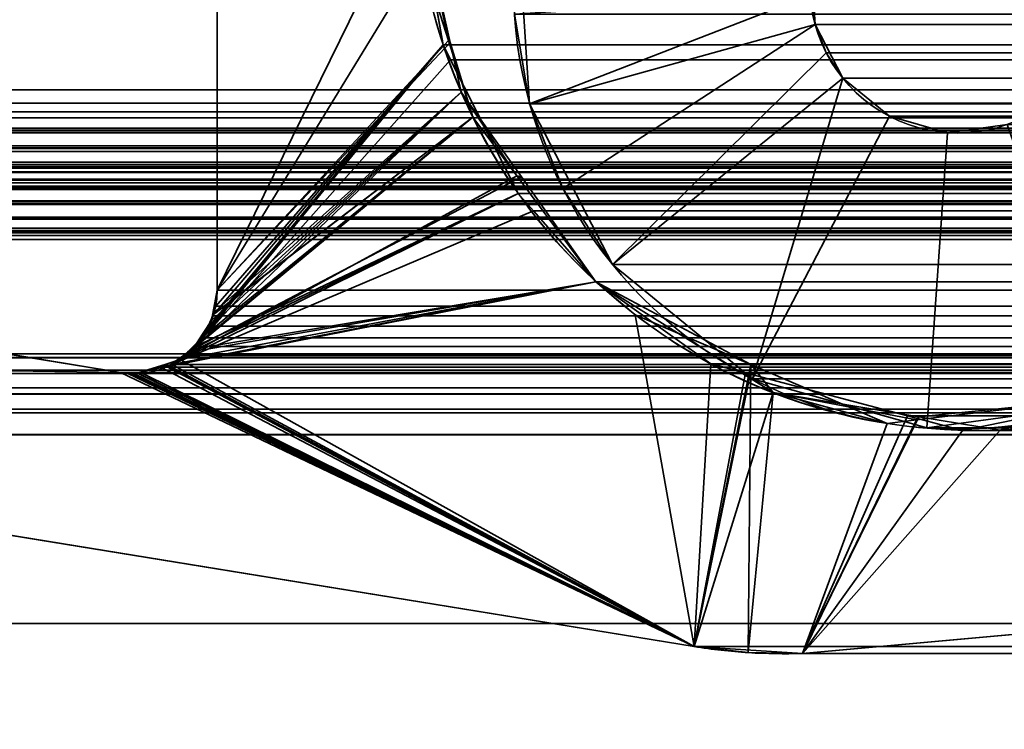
# Model space of a CAD drawing. Header units: millimetres. Extents: x -508 to 6708, y -115 to 193.
# Tile 747 of 1056: x 2595 to 2599.99, y 2.48 to 6.07. Entities that reach past the tile are written whole.
import ezdxf

# ---------------------------------------------------------------- set-up
doc = ezdxf.new("R2010")
doc.units = ezdxf.units.MM
doc.layers.add('151', color=7, linetype='Continuous', true_color=0xffffff)

# ---------------------------------------------------------------- blocks, each defined once
blk = doc.blocks.new('UG_SURFACE_003')
at = {"layer": '151', "color": 252, "linetype": 'Continuous', "lineweight": 35}
for points in [[(3607.5001, -10, 2215.25), (3607.5001, 174.4, 2215.25), (2392.4999, 174.4, 2215.25), (2392.4999, -10, 2215.25)], [(2542.5, -10, 2065.2499), (2542.5, 174.4, 2065.2499), (3457.5, 174.4, 2065.2499), (3457.5, -10, 2065.2499)]]:
    blk.add_3dface(points, dxfattribs=at)
blk = doc.blocks.new('UG_SURFACE_208')
at = {"layer": '151', "color": 252, "linetype": 'Continuous', "lineweight": 35}
for points in [[(2597.5819, 5.6487, 2009.6681), (2597.5049, 6.1028, 2009.7451), (2597.5218, 6.5631, -7.75)], [(2597.5218, 6.5631, -7.75), (2597.5819, 5.6487, -7.75), (2597.5819, 5.6487, 2009.6681)], [(2599.0074, 6.3544, -7.75), (2599.0274, 6.0496, -7.75), (2597.5819, 5.6487, -7.75), (2597.5218, 6.5631, -7.75)], [(2599.0074, 6.3544, -7.75), (2599.0016, 6.2009, 2008.2483), (2599.0274, 6.0496, 2008.2228)], [(2599.0274, 6.0496, 2008.2228), (2599.0274, 6.0496, -7.75), (2599.0074, 6.3544, -7.75)], [(2599.0016, 6.2009, 2008.2483), (2597.5049, 6.1028, 2009.7451), (2597.5819, 5.6487, 2009.6681)], [(2597.5819, 5.6487, 2009.6681), (2597.7497, 5.2198, 2009.5003), (2599.0274, 6.0496, 2008.2228), (2599.0016, 6.2009, 2008.2483)], [(2599.0274, 6.0496, -7.75), (2599.1671, 5.778, -7.75), (2598.0015, 4.834, -7.75), (2597.5819, 5.6487, -7.75)], [(2599.0832, 5.9066, 2008.1668), (2599.0274, 6.0496, 2008.2228), (2597.7497, 5.2198, 2009.5003), (2598.0015, 4.834, 2009.2485)], [(2599.0274, 6.0496, -7.75), (2599.0832, 5.9066, 2008.1668), (2599.1671, 5.778, 2008.0829)], [(2599.0274, 6.0496, -7.75), (2599.0274, 6.0496, 2008.2228), (2599.0832, 5.9066, 2008.1668)], [(2599.1671, 5.778, 2008.0829), (2599.1671, 5.778, -7.75), (2599.0274, 6.0496, -7.75)], [(2598.0015, 4.834, 2009.2485), (2598.711, 4.2542, 2008.539), (2599.1671, 5.778, 2008.0829), (2599.0832, 5.9066, 2008.1668)], [(2599.1671, 5.778, -7.75), (2599.4036, 5.5847, -7.75), (2598.711, 4.2542, -7.75), (2598.0015, 4.834, -7.75)], [(2598.711, 4.2542, 2008.539), (2599.4036, 5.5847, 2007.8464), (2599.1671, 5.778, 2008.0829)], [(2599.4036, 5.5847, 2007.8464), (2599.4036, 5.5847, -7.75), (2599.1671, 5.778, -7.75), (2599.1671, 5.778, 2008.0829)], [(2597.5819, 5.6487, -7.75), (2598.0015, 4.834, -7.75), (2598.0015, 4.834, 2009.2485)], [(2598.0015, 4.834, 2009.2485), (2597.7497, 5.2198, 2009.5003), (2597.5819, 5.6487, -7.75)], [(2597.7497, 5.2198, 2009.5003), (2597.5819, 5.6487, 2009.6681), (2597.5819, 5.6487, -7.75)], [(2599.6976, 5.5018, 2007.5524), (2599.4036, 5.5847, 2007.8464), (2598.711, 4.2542, 2008.539), (2599.5932, 4.0055, 2007.6571)], [(2599.5932, 4.0055, -7.75), (2598.711, 4.2542, -7.75), (2599.4036, 5.5847, -7.75), (2599.6976, 5.5018, -7.75)], [(2599.6976, 5.5018, 2007.5524), (2599.6976, 5.5018, -7.75), (2599.4036, 5.5847, -7.75), (2599.4036, 5.5847, 2007.8464)], [(2599.5932, 4.0055, 2007.6571), (2600.5011, 4.1291, 2006.7489), (2600.0004, 5.543, 2007.2496), (2599.6976, 5.5018, 2007.5524)], [(2600.5011, 4.1291, -7.75), (2599.5932, 4.0055, -7.75), (2599.6976, 5.5018, -7.75), (2600.0004, 5.543, -7.75)], [(2600.0004, 5.543, 2007.2496), (2600.0004, 5.543, -7.75), (2599.6976, 5.5018, -7.75), (2599.6976, 5.5018, 2007.5524)], [(2598.0015, 4.834, 2009.2485), (2598.0015, 4.834, -7.75), (2598.711, 4.2542, -7.75), (2598.711, 4.2542, 2008.539)], [(2598.711, 4.2542, 2008.539), (2598.711, 4.2542, -7.75), (2599.5932, 4.0055, -7.75), (2599.5932, 4.0055, 2007.6571)], [(2599.5932, 4.0055, 2007.6571), (2599.5932, 4.0055, -7.75), (2600.5011, 4.1291, -7.75), (2600.5011, 4.1291, 2006.7489)]]:
    blk.add_3dface(points, dxfattribs=at)
blk = doc.blocks.new('UG_SURFACE_209')
at = {"layer": '151', "color": 252, "linetype": 'Continuous', "lineweight": 35}
for points in [[(2597.5819, 5.6487, 2009.6681), (2597.5049, 6.1028, 2009.7451), (2597.5218, 6.5631, -7.75)], [(2597.5218, 6.5631, -7.75), (2597.5819, 5.6487, -7.75), (2597.5819, 5.6487, 2009.6681)], [(2599.0074, 6.3544, -7.75), (2599.0274, 6.0496, -7.75), (2597.5819, 5.6487, -7.75), (2597.5218, 6.5631, -7.75)], [(2599.0074, 6.3544, -7.75), (2599.0016, 6.2009, 2008.2483), (2599.0274, 6.0496, 2008.2228)], [(2599.0274, 6.0496, 2008.2228), (2599.0274, 6.0496, -7.75), (2599.0074, 6.3544, -7.75)], [(2599.0016, 6.2009, 2008.2483), (2597.5049, 6.1028, 2009.7451), (2597.5819, 5.6487, 2009.6681)], [(2597.5819, 5.6487, 2009.6681), (2597.7497, 5.2198, 2009.5003), (2599.0274, 6.0496, 2008.2228), (2599.0016, 6.2009, 2008.2483)], [(2599.0274, 6.0496, -7.75), (2599.1671, 5.778, -7.75), (2598.0015, 4.834, -7.75), (2597.5819, 5.6487, -7.75)], [(2599.0832, 5.9066, 2008.1668), (2599.0274, 6.0496, 2008.2228), (2597.7497, 5.2198, 2009.5003), (2598.0015, 4.834, 2009.2485)], [(2599.0274, 6.0496, -7.75), (2599.0832, 5.9066, 2008.1668), (2599.1671, 5.778, 2008.0829)], [(2599.0274, 6.0496, -7.75), (2599.0274, 6.0496, 2008.2228), (2599.0832, 5.9066, 2008.1668)], [(2599.1671, 5.778, 2008.0829), (2599.1671, 5.778, -7.75), (2599.0274, 6.0496, -7.75)], [(2598.0015, 4.834, 2009.2485), (2598.711, 4.2542, 2008.539), (2599.1671, 5.778, 2008.0829), (2599.0832, 5.9066, 2008.1668)], [(2599.1671, 5.778, -7.75), (2599.4036, 5.5847, -7.75), (2598.711, 4.2542, -7.75), (2598.0015, 4.834, -7.75)], [(2598.711, 4.2542, 2008.539), (2599.4036, 5.5847, 2007.8464), (2599.1671, 5.778, 2008.0829)], [(2599.4036, 5.5847, 2007.8464), (2599.4036, 5.5847, -7.75), (2599.1671, 5.778, -7.75), (2599.1671, 5.778, 2008.0829)], [(2597.5819, 5.6487, -7.75), (2598.0015, 4.834, -7.75), (2598.0015, 4.834, 2009.2485)], [(2598.0015, 4.834, 2009.2485), (2597.7497, 5.2198, 2009.5003), (2597.5819, 5.6487, -7.75)], [(2597.7497, 5.2198, 2009.5003), (2597.5819, 5.6487, 2009.6681), (2597.5819, 5.6487, -7.75)], [(2599.6976, 5.5018, 2007.5524), (2599.4036, 5.5847, 2007.8464), (2598.711, 4.2542, 2008.539), (2599.5932, 4.0055, 2007.6571)], [(2599.5932, 4.0055, -7.75), (2598.711, 4.2542, -7.75), (2599.4036, 5.5847, -7.75), (2599.6976, 5.5018, -7.75)], [(2599.6976, 5.5018, 2007.5524), (2599.6976, 5.5018, -7.75), (2599.4036, 5.5847, -7.75), (2599.4036, 5.5847, 2007.8464)], [(2599.5932, 4.0055, 2007.6571), (2600.5011, 4.1291, 2006.7489), (2600.0004, 5.543, 2007.2496), (2599.6976, 5.5018, 2007.5524)], [(2600.5011, 4.1291, -7.75), (2599.5932, 4.0055, -7.75), (2599.6976, 5.5018, -7.75), (2600.0004, 5.543, -7.75)], [(2600.0004, 5.543, 2007.2496), (2600.0004, 5.543, -7.75), (2599.6976, 5.5018, -7.75), (2599.6976, 5.5018, 2007.5524)], [(2598.0015, 4.834, 2009.2485), (2598.0015, 4.834, -7.75), (2598.711, 4.2542, -7.75), (2598.711, 4.2542, 2008.539)], [(2598.711, 4.2542, 2008.539), (2598.711, 4.2542, -7.75), (2599.5932, 4.0055, -7.75), (2599.5932, 4.0055, 2007.6571)], [(2599.5932, 4.0055, 2007.6571), (2599.5932, 4.0055, -7.75), (2600.5011, 4.1291, -7.75), (2600.5011, 4.1291, 2006.7489)]]:
    blk.add_3dface(points, dxfattribs=at)
blk = doc.blocks.new('UG_SURFACE_210')
at = {"layer": '151', "color": 252, "linetype": 'Continuous', "lineweight": 35}
for points in [[(2585.5, -21.92, 2021.75), (3414.5, -21.92, 2021.75), (3414.5, 13.42, 2021.75), (2585.5, 13.42, 2021.75)], [(2586.9999, -21.92, 2020.2501), (2586.9999, 13.42, 2020.2501), (3413.0001, 13.42, 2020.2501), (3413.0001, -21.92, 2020.2501)], [(2597.5819, 5.6487, 2009.6681), (2597.5049, 6.1028, 2009.7451), (2599.0016, 6.2009, 2008.2483)], [(2599.0016, 6.2009, 2008.2483), (2599.0274, 6.0496, 2008.2228), (2597.7497, 5.2198, 2009.5003), (2597.5819, 5.6487, 2009.6681)], [(3400.9984, 6.2009, 2008.2483), (3400.9726, 6.0496, 2008.2228), (2599.0274, 6.0496, 2008.2228), (2599.0016, 6.2009, 2008.2483)], [(2597.5049, 6.1028, 2009.7451), (2597.5819, 5.6487, 2009.6681), (3402.4181, 5.6487, 2009.6681), (3402.4951, 6.1028, 2009.7451)], [(2598.0015, 4.834, 2009.2485), (2597.7497, 5.2198, 2009.5003), (2599.0274, 6.0496, 2008.2228), (2599.0832, 5.9066, 2008.1668)], [(2599.0274, 6.0496, 2008.2228), (3400.9726, 6.0496, 2008.2228), (3400.9168, 5.9066, 2008.1668)], [(2599.0832, 5.9066, 2008.1668), (2599.0274, 6.0496, 2008.2228), (3400.9168, 5.9066, 2008.1668)], [(2599.0832, 5.9066, 2008.1668), (2599.1671, 5.778, 2008.0829), (2598.711, 4.2542, 2008.539), (2598.0015, 4.834, 2009.2485)], [(3400.9168, 5.9066, 2008.1668), (3400.8329, 5.778, 2008.0829), (2599.1671, 5.778, 2008.0829), (2599.0832, 5.9066, 2008.1668)], [(2599.1671, 5.778, 2008.0829), (2599.4036, 5.5847, 2007.8464), (2598.711, 4.2542, 2008.539)], [(3400.5964, 5.5847, 2007.8464), (2599.4036, 5.5847, 2007.8464), (2599.1671, 5.778, 2008.0829), (3400.8329, 5.778, 2008.0829)], [(3402.2503, 5.2198, 2009.5003), (2597.5819, 5.6487, 2009.6681), (2597.7497, 5.2198, 2009.5003)], [(3402.2503, 5.2198, 2009.5003), (3402.4181, 5.6487, 2009.6681), (2597.5819, 5.6487, 2009.6681)], [(2599.5932, 4.0055, 2007.6571), (2598.711, 4.2542, 2008.539), (2599.4036, 5.5847, 2007.8464), (2599.6976, 5.5018, 2007.5524)], [(3400.3024, 5.5018, 2007.5524), (2599.6976, 5.5018, 2007.5524), (2599.4036, 5.5847, 2007.8464), (3400.5964, 5.5847, 2007.8464)], [(2599.6976, 5.5018, 2007.5524), (2600.0004, 5.543, 2007.2496), (2600.5011, 4.1291, 2006.7489), (2599.5932, 4.0055, 2007.6571)], [(3399.9996, 5.543, 2007.2496), (2600.0004, 5.543, 2007.2496), (2599.6976, 5.5018, 2007.5524), (3400.3024, 5.5018, 2007.5524)], [(2597.7497, 5.2198, 2009.5003), (2598.0015, 4.834, 2009.2485), (3401.9985, 4.834, 2009.2485), (3402.2503, 5.2198, 2009.5003)], [(3401.9985, 4.834, 2009.2485), (2598.0015, 4.834, 2009.2485), (2598.711, 4.2542, 2008.539), (3401.289, 4.2542, 2008.539)], [(3401.289, 4.2542, 2008.539), (2598.711, 4.2542, 2008.539), (2599.5932, 4.0055, 2007.6571), (3400.4068, 4.0055, 2007.6571)], [(3400.4068, 4.0055, 2007.6571), (2599.5932, 4.0055, 2007.6571), (2600.5011, 4.1291, 2006.7489), (3399.4989, 4.1291, 2006.7489)]]:
    blk.add_3dface(points, dxfattribs=at)
blk = doc.blocks.new('UG_SURFACE_213')
at = {"layer": '151', "color": 252, "linetype": 'Continuous', "lineweight": 35}
for points in [[(2588.0001, 3.0145, -6.75), (2602.9999, 3.0145, -6.75), (2602.9999, 3.0145, -7.75), (2588.0001, 3.0145, -7.75)], [(2602.9999, 3.0145, -6.75), (2588.0001, 3.0145, -6.75), (2588.0001, -16.9528, -6.75), (3411.9999, -16.9528, -6.75)], [(2588.0001, -16.9528, -7.75), (2588.0001, 3.0145, -7.75), (2602.9999, 3.0145, -7.75)], [(2602.9999, 3.0145, -7.75), (3397.0001, 3.0145, -7.75), (2588.0001, -16.9528, -7.75)], [(3397.0001, 3.0145, -7.75), (3411.9999, 3.0145, -7.75), (3411.9999, -16.9528, -7.75), (2588.0001, -16.9528, -7.75)]]:
    blk.add_3dface(points, dxfattribs=at)
blk = doc.blocks.new('UG_SURFACE_216')
at = {"layer": '151', "color": 7, "linetype": 'Continuous', "lineweight": 35}
for points in [[(2596, 4.7035, -7.75), (2596, 10.8277, -7.75), (2597.002, 10.5427, -7.75), (2597.002, 6.7467, -7.75)], [(2597.002, 6.7467, 2010.2479), (2597.002, 10.5427, 2010.2479), (2596, 10.8277, 2011.25), (2596, 4.7035, 2011.25)], [(2596, 10.8277, -7.75), (2596, 4.7035, -7.75), (2596, 4.7035, 2011.25), (2596, 10.8277, 2011.25)], [(2596, 4.7035, -7.75), (2597.002, 6.7467, -7.75), (2597.1789, 5.9591, -7.75)], [(2596, 4.7035, 2011.25), (2597.0352, 6.3975, 2010.215), (2597.002, 6.7467, 2010.2479)], [(2597.002, 6.7467, -7.75), (2597.0352, 6.3975, 2010.215), (2597.1711, 5.9688, 2010.0791)], [(2597.1711, 5.9688, 2010.0791), (2597.1789, 5.9591, -7.75), (2597.002, 6.7467, -7.75)], [(2597.1711, 5.9688, 2010.0791), (2597.0352, 6.3975, 2010.215), (2596, 4.7035, 2011.25)], [(2595.9778, 4.5852, -7.75), (2596, 4.7035, -7.75), (2597.1789, 5.9591, -7.75), (2597.2357, 5.7063, -7.75)], [(2596, 4.7035, 2011.25), (2595.9823, 4.5845, 2011.2677), (2597.2941, 5.5802, 2009.9559), (2597.1711, 5.9688, 2010.0791)], [(2597.1789, 5.9591, -7.75), (2597.1711, 5.9688, 2010.0791), (2597.2941, 5.5802, 2009.9559)], [(2597.2941, 5.5802, 2009.9559), (2597.2357, 5.7063, -7.75), (2597.1789, 5.9591, -7.75)], [(2595.8767, 4.4054, -7.75), (2597.2357, 5.7063, -7.75), (2597.5401, 5.278, -7.75)], [(2597.2357, 5.7063, -7.75), (2595.8767, 4.4054, -7.75), (2595.9289, 4.4852, -7.75)], [(2595.9289, 4.4852, -7.75), (2595.9711, 4.5494, -7.75), (2597.2357, 5.7063, -7.75)], [(2597.2357, 5.7063, -7.75), (2595.9711, 4.5494, -7.75), (2595.9778, 4.5852, -7.75)], [(2597.2357, 5.7063, -7.75), (2597.2941, 5.5802, 2009.9559), (2597.517, 5.2824, 2009.7332)], [(2597.517, 5.2824, 2009.7332), (2597.5401, 5.278, -7.75), (2597.2357, 5.7063, -7.75)], [(2597.517, 5.2824, 2009.7332), (2597.2941, 5.5802, 2009.9559), (2595.8126, 4.3527, 2011.4374)], [(2595.8502, 4.3903, 2011.3997), (2595.8126, 4.3527, 2011.4374), (2597.2941, 5.5802, 2009.9559)], [(2597.2941, 5.5802, 2009.9559), (2595.9294, 4.4695, 2011.3206), (2595.8502, 4.3903, 2011.3997)], [(2597.2941, 5.5802, 2009.9559), (2595.9816, 4.5798, 2011.2684), (2595.9351, 4.4816, 2011.3149), (2595.9294, 4.4695, 2011.3206)], [(2595.9823, 4.5845, 2011.2677), (2595.9816, 4.5798, 2011.2684), (2597.2941, 5.5802, 2009.9559)], [(2598.4149, 2.8982, -7.75), (2589.3109, 4.381, -7.75), (2589.292, 5.3024, -7.75), (2595.5107, 4.2872, -7.75)], [(2595.5107, 4.2872, 2011.7393), (2589.292, 5.3024, 2017.9579), (2589.3109, 4.381, 2017.9391)], [(2595.5107, 4.2872, -7.75), (2589.292, 5.3024, -7.75), (2589.292, 5.3024, 2017.9579), (2595.5107, 4.2872, 2011.7393)], [(2595.8126, 4.3527, 2011.4374), (2597.9178, 4.7463, 2009.3322), (2597.517, 5.2824, 2009.7332)], [(2597.5401, 5.278, -7.75), (2597.9178, 4.7463, -7.75), (2595.8767, 4.4054, -7.75)], [(2597.5401, 5.278, -7.75), (2597.517, 5.2824, 2009.7332), (2597.9178, 4.7463, 2009.3322)], [(2597.9178, 4.7463, 2009.3322), (2597.9178, 4.7463, -7.75), (2597.5401, 5.278, -7.75)], [(2598.4149, 2.8982, -7.75), (2595.7494, 4.3179, -7.75), (2597.9178, 4.7463, -7.75), (2598.6953, 4.2603, -7.75)], [(2597.9178, 4.7463, -7.75), (2595.7494, 4.3179, -7.75), (2595.8509, 4.3876, -7.75)], [(2595.8126, 4.3527, 2011.4374), (2598.4149, 2.8982, 2008.8351), (2598.1162, 4.5793, 2009.1338), (2597.9178, 4.7463, 2009.3322)], [(2595.8509, 4.3876, -7.75), (2595.8767, 4.4054, -7.75), (2597.9178, 4.7463, -7.75)], [(2597.9178, 4.7463, -7.75), (2598.1162, 4.5793, 2009.1338), (2598.7015, 4.3266, 2008.5485)], [(2597.9178, 4.7463, -7.75), (2597.9178, 4.7463, 2009.3322), (2598.1162, 4.5793, 2009.1338)], [(2598.7015, 4.3266, 2008.5485), (2598.6953, 4.2603, -7.75), (2597.9178, 4.7463, -7.75)], [(2595.9778, 4.5852, -7.75), (2595.9823, 4.5845, 2011.2677), (2596, 4.7035, 2011.25)], [(2596, 4.7035, 2011.25), (2596, 4.7035, -7.75), (2595.9778, 4.5852, -7.75)], [(2595.9711, 4.5494, -7.75), (2595.9289, 4.4852, -7.75), (2595.9351, 4.4816, 2011.3149)], [(2595.9711, 4.5494, -7.75), (2595.9351, 4.4816, 2011.3149), (2595.9816, 4.5798, 2011.2684)], [(2595.9816, 4.5798, 2011.2684), (2595.9778, 4.5852, -7.75), (2595.9711, 4.5494, -7.75)], [(2595.9816, 4.5798, 2011.2684), (2595.9823, 4.5845, 2011.2677), (2595.9778, 4.5852, -7.75)], [(2598.7015, 4.3266, 2008.5485), (2598.1162, 4.5793, 2009.1338), (2598.4149, 2.8982, 2008.8351)], [(2595.8767, 4.4054, -7.75), (2595.8502, 4.3903, 2011.3997), (2595.9294, 4.4695, 2011.3206)], [(2595.9294, 4.4695, 2011.3206), (2595.9289, 4.4852, -7.75), (2595.8767, 4.4054, -7.75)], [(2595.9294, 4.4695, 2011.3206), (2595.9351, 4.4816, 2011.3149), (2595.9289, 4.4852, -7.75)], [(2595.8126, 4.3527, 2011.4374), (2595.8509, 4.3876, -7.75), (2595.7494, 4.3179, -7.75)], [(2595.8126, 4.3527, 2011.4374), (2595.8502, 4.3903, 2011.3997), (2595.8509, 4.3876, -7.75)], [(2595.8767, 4.4054, -7.75), (2595.8509, 4.3876, -7.75), (2595.8502, 4.3903, 2011.3997)], [(2589.3109, 4.381, 2017.9391), (2598.4149, 2.8982, 2008.8351), (2595.5448, 4.2832, 2011.7052), (2595.5107, 4.2872, 2011.7393)], [(2589.3109, 4.381, -7.75), (2598.4149, 2.8982, -7.75), (2598.4149, 2.8982, 2008.8351), (2589.3109, 4.381, 2017.9391)], [(2598.4149, 2.8982, 2008.8351), (2595.8126, 4.3527, 2011.4374), (2595.741, 4.329, 2011.5092)], [(2595.7494, 4.3179, -7.75), (2595.741, 4.329, 2011.5092), (2595.8126, 4.3527, 2011.4374)], [(2598.4149, 2.8982, -7.75), (2595.5787, 4.2819, -7.75), (2595.6097, 4.2884, -7.75)], [(2595.6004, 4.2825, 2011.6496), (2595.6097, 4.2884, -7.75), (2595.5787, 4.2819, -7.75)], [(2595.741, 4.329, 2011.5092), (2595.6104, 4.2858, 2011.6396), (2595.6004, 4.2825, 2011.6496), (2598.4149, 2.8982, 2008.8351)], [(2595.6004, 4.2825, 2011.6496), (2595.6104, 4.2858, 2011.6396), (2595.6097, 4.2884, -7.75)], [(2595.6097, 4.2884, -7.75), (2595.6104, 4.2858, 2011.6396), (2595.741, 4.329, 2011.5092)], [(2595.741, 4.329, 2011.5092), (2595.7429, 4.3165, -7.75), (2595.6097, 4.2884, -7.75)], [(2595.6097, 4.2884, -7.75), (2595.7429, 4.3165, -7.75), (2598.4149, 2.8982, -7.75)], [(2595.7494, 4.3179, -7.75), (2595.7429, 4.3165, -7.75), (2595.741, 4.329, 2011.5092)], [(2595.7429, 4.3165, -7.75), (2595.7494, 4.3179, -7.75), (2598.4149, 2.8982, -7.75)], [(2598.7015, 4.3266, 2008.5485), (2598.4149, 2.8982, 2008.8351), (2598.6881, 2.8675, 2008.5618)], [(2598.6881, 2.8675, 2008.5618), (2598.9633, 2.8635, 2008.287), (2599.3915, 4.0287, 2007.8585), (2598.7015, 4.3266, 2008.5485)], [(2598.815, 4.1854, -7.75), (2598.6953, 4.2603, -7.75), (2598.7015, 4.3266, 2008.5485)], [(2598.815, 4.1854, -7.75), (2598.7015, 4.3266, 2008.5485), (2599.3915, 4.0287, 2007.8585)], [(2595.5107, 4.2872, -7.75), (2595.5448, 4.2832, -7.75), (2598.4149, 2.8982, -7.75)], [(2595.5448, 4.2832, -7.75), (2595.5107, 4.2872, -7.75), (2595.5107, 4.2872, 2011.7393), (2595.5448, 4.2832, 2011.7052)], [(2595.5448, 4.2832, -7.75), (2595.5787, 4.2819, -7.75), (2598.4149, 2.8982, -7.75)], [(2595.5787, 4.2819, 2011.6713), (2595.5448, 4.2832, 2011.7052), (2598.4149, 2.8982, 2008.8351)], [(2595.5448, 4.2832, 2011.7052), (2595.5787, 4.2819, 2011.6713), (2595.5787, 4.2819, -7.75), (2595.5448, 4.2832, -7.75)], [(2598.4149, 2.8982, 2008.8351), (2595.6004, 4.2825, 2011.6496), (2595.5787, 4.2819, 2011.6713)], [(2595.5787, 4.2819, -7.75), (2595.5787, 4.2819, 2011.6713), (2595.6004, 4.2825, 2011.6496)], [(2598.6953, 4.2603, -7.75), (2598.815, 4.1854, -7.75), (2598.4149, 2.8982, -7.75)], [(2598.6881, 2.8675, -7.75), (2598.4149, 2.8982, -7.75), (2598.815, 4.1854, -7.75)], [(2598.815, 4.1854, -7.75), (2599.5522, 4.0629, -7.75), (2598.9633, 2.8635, -7.75), (2598.6881, 2.8675, -7.75)], [(2598.815, 4.1854, -7.75), (2599.3915, 4.0287, 2007.8585), (2599.5407, 4.0464, 2007.7093)], [(2599.5407, 4.0464, 2007.7093), (2599.5522, 4.0629, -7.75), (2598.815, 4.1854, -7.75)], [(2598.9633, 2.8635, 2008.287), (2601.6657, 3.1071, 2005.5842), (2600.3749, 4.1452, 2006.875), (2599.5407, 4.0464, 2007.7093)], [(2599.5522, 4.0629, -7.75), (2599.5407, 4.0464, 2007.7093), (2600.3749, 4.1452, 2006.875)], [(2600.3749, 4.1452, 2006.875), (2599.9634, 3.9946, -7.75), (2599.5522, 4.0629, -7.75)], [(2600.3749, 4.1452, 2006.875), (2600.3706, 4.0877, -7.75), (2599.9634, 3.9946, -7.75)], [(2601.6657, 3.1071, -7.75), (2598.9633, 2.8635, -7.75), (2599.9634, 3.9946, -7.75), (2600.3706, 4.0877, -7.75)], [(2599.5522, 4.0629, -7.75), (2599.9634, 3.9946, -7.75), (2598.9633, 2.8635, -7.75)], [(2599.5407, 4.0464, 2007.7093), (2599.3915, 4.0287, 2007.8585), (2598.9633, 2.8635, 2008.287)], [(2598.9633, 2.8635, -7.75), (2601.6657, 3.1071, -7.75), (2601.6657, 3.1071, 2005.5842), (2598.9633, 2.8635, 2008.287)], [(2598.6881, 2.8675, 2008.5618), (2598.4149, 2.8982, 2008.8351), (2598.4149, 2.8982, -7.75), (2598.6881, 2.8675, -7.75)], [(2598.6881, 2.8675, -7.75), (2598.9633, 2.8635, -7.75), (2598.9633, 2.8635, 2008.287), (2598.6881, 2.8675, 2008.5618)]]:
    blk.add_3dface(points, dxfattribs=at)
blk = doc.blocks.new('UG_SURFACE_217')
at = {"layer": '151', "color": 7, "linetype": 'Continuous', "lineweight": 35}
for points in [[(2588.9385, 5.7187, 2018.3115), (2588.9385, 10.8663, 2018.3115), (3411.0615, 10.8663, 2018.3115), (3411.0615, 5.7187, 2018.3115)], [(2596, 10.8277, 2011.25), (2596, 4.7035, 2011.25), (3404, 4.7035, 2011.25), (3404, 10.8277, 2011.25)], [(2597.002, 10.5427, 2010.2479), (2597.002, 6.7467, 2010.2479), (2596, 4.7035, 2011.25), (2596, 10.8277, 2011.25)], [(2597.002, 6.7467, 2010.2479), (2597.1444, 5.9462, 2010.1056), (2595.9923, 4.6228, 2011.2576), (2596, 4.7035, 2011.25)], [(2597.002, 6.7467, 2010.2479), (3402.998, 6.7467, 2010.2479), (3402.8556, 5.9462, 2010.1056)], [(2597.1444, 5.9462, 2010.1056), (2597.002, 6.7467, 2010.2479), (3402.8556, 5.9462, 2010.1056)], [(3413.4352, 5.5775, 2020.6852), (3412.0889, 6.3541, 2019.3388), (2587.9111, 6.3541, 2019.3388), (2586.5648, 5.5775, 2020.6852)], [(2595.8896, 4.4187, 2011.3604), (2597.1444, 5.9462, 2010.1056), (2597.182, 5.8716, 2010.0679)], [(2597.1444, 5.9462, 2010.1056), (2595.8896, 4.4187, 2011.3604), (2595.9191, 4.4626, 2011.3308)], [(2595.9191, 4.4626, 2011.3308), (2595.9587, 4.521, 2011.2913), (2597.1444, 5.9462, 2010.1056)], [(2597.1444, 5.9462, 2010.1056), (2595.9587, 4.521, 2011.2913), (2595.9759, 4.5732, 2011.2741)], [(2595.9759, 4.5732, 2011.2741), (2595.9923, 4.6228, 2011.2576), (2597.1444, 5.9462, 2010.1056)], [(3402.8556, 5.9462, 2010.1056), (3402.818, 5.8716, 2010.0679), (2597.182, 5.8716, 2010.0679), (2597.1444, 5.9462, 2010.1056)], [(2597.182, 5.8716, 2010.0679), (2597.5244, 5.1935, 2009.7256), (2595.8896, 4.4187, 2011.3604)], [(2597.5244, 5.1935, 2009.7256), (2597.182, 5.8716, 2010.0679), (3402.818, 5.8716, 2010.0679)], [(2597.5244, 5.1935, 2009.7256), (3402.818, 5.8716, 2010.0679), (3402.4756, 5.1935, 2009.7256)], [(2588.9385, 5.7187, 2018.3115), (3411.0565, 5.6534, 2018.3065), (3411.0558, 5.6507, 2018.3058)], [(2588.9385, 5.7187, 2018.3115), (3411.0615, 5.7187, 2018.3115), (3411.0565, 5.6534, 2018.3065)], [(3411.0558, 5.6507, 2018.3058), (2588.9473, 5.6515, 2018.3027), (2588.9385, 5.7187, 2018.3115)], [(2588.9473, 5.6515, 2018.3027), (3411.0558, 5.6507, 2018.3058), (3411.0272, 5.5518, 2018.2772)], [(2588.953, 5.6087, 2018.297), (2588.9473, 5.6515, 2018.3027), (3411.0272, 5.5518, 2018.2772)], [(2588.953, 5.6087, 2018.297), (3411.0272, 5.5518, 2018.2772), (3411.0122, 5.5274, 2018.2621)], [(3411.0122, 5.5274, 2018.2621), (2588.9871, 5.5255, 2018.2629), (2588.953, 5.6087, 2018.297)], [(2586.5648, 5.5775, 2020.6852), (2586.4947, 5.5145, 2020.7555), (3413.5046, 5.5121, 2020.7546)], [(3413.5046, 5.5121, 2020.7546), (3413.4352, 5.5775, 2020.6852), (2586.5648, 5.5775, 2020.6852)], [(2586.4799, 5.5013, 2020.7701), (2586.4425, 5.4347, 2020.8077), (3413.5573, 5.4343, 2020.8073)], [(2586.4947, 5.5145, 2020.7555), (2586.4799, 5.5013, 2020.7701), (3413.5294, 5.4886, 2020.7794)], [(2586.4799, 5.5013, 2020.7701), (3413.5573, 5.4343, 2020.8073), (3413.5294, 5.4886, 2020.7794)], [(3413.5294, 5.4886, 2020.7794), (3413.5046, 5.5121, 2020.7546), (2586.4947, 5.5145, 2020.7555)], [(2588.9871, 5.5255, 2018.2629), (3411.0122, 5.5274, 2018.2621), (3410.9638, 5.449, 2018.214)], [(2588.9926, 5.5122, 2018.2574), (2588.9871, 5.5255, 2018.2629), (3410.9638, 5.449, 2018.214)], [(2588.9926, 5.5122, 2018.2574), (3410.9638, 5.449, 2018.214), (3410.9356, 5.425, 2018.1856)], [(3410.9356, 5.425, 2018.1856), (2589.0641, 5.4224, 2018.1859), (2588.9926, 5.5122, 2018.2574)], [(2586.4425, 5.4347, 2020.8077), (2586.4365, 5.4244, 2020.8135), (3413.5628, 5.4235, 2020.8127)], [(3413.5628, 5.4235, 2020.8127), (3413.5573, 5.4343, 2020.8073), (2586.4425, 5.4347, 2020.8077)], [(2586.4353, 5.4222, 2020.8147), (2586.4158, 5.3416, 2020.8342), (3413.584, 5.331, 2020.834)], [(2586.4365, 5.4244, 2020.8135), (2586.4353, 5.4222, 2020.8147), (3413.568, 5.4131, 2020.818)], [(2586.4353, 5.4222, 2020.8147), (3413.584, 5.331, 2020.834), (3413.568, 5.4131, 2020.818)], [(3413.568, 5.4131, 2020.818), (3413.5628, 5.4235, 2020.8127), (2586.4365, 5.4244, 2020.8135)], [(2589.0641, 5.4224, 2018.1859), (3410.9356, 5.425, 2018.1856), (3410.8527, 5.3547, 2018.1026)], [(2589.076, 5.4072, 2018.1739), (2589.0641, 5.4224, 2018.1859), (3410.8527, 5.3547, 2018.1026)], [(2589.076, 5.4072, 2018.1739), (3410.8527, 5.3547, 2018.1026), (3410.8343, 5.3481, 2018.0843)], [(3410.8343, 5.3481, 2018.0843), (2589.1669, 5.3525, 2018.0831), (2589.076, 5.4072, 2018.1739)], [(2586.4158, 5.3416, 2020.8342), (2586.4153, 5.3315, 2020.8347), (3413.584, 5.331, 2020.834)], [(2589.2186, 5.3214, 2018.0314), (2589.1669, 5.3525, 2018.0831), (3410.8343, 5.3481, 2018.0843)], [(2589.292, 5.3024, 2017.9579), (2589.2186, 5.3214, 2018.0314), (3410.8343, 5.3481, 2018.0843)], [(3410.8343, 5.3481, 2018.0843), (3410.708, 5.3024, 2017.9579), (2589.292, 5.3024, 2017.9579)], [(3413.5792, 5.243, 2020.8292), (2586.4153, 5.3315, 2020.8347), (2586.4141, 5.3011, 2020.8359)], [(2586.4141, 5.3011, 2020.8359), (2586.4234, 5.2316, 2020.8266), (3413.5766, 5.2316, 2020.8266)], [(3413.5766, 5.2316, 2020.8266), (3413.5792, 5.243, 2020.8292), (2586.4141, 5.3011, 2020.8359)], [(2586.4153, 5.3315, 2020.8347), (3413.5792, 5.243, 2020.8292), (3413.5857, 5.3226, 2020.8356)], [(3413.5857, 5.3226, 2020.8356), (3413.584, 5.331, 2020.834), (2586.4153, 5.3315, 2020.8347)], [(2595.5107, 4.2872, 2011.7393), (2589.292, 5.3024, 2017.9579), (3410.708, 5.3024, 2017.9579), (3404.4893, 4.2872, 2011.7393)], [(2598.4149, 2.8982, 2008.8351), (2589.3109, 4.381, 2017.9391), (2589.292, 5.3024, 2017.9579), (2595.5107, 4.2872, 2011.7393)], [(3412.5292, 5.2483, 2019.7792), (3413.1932, 5.0016, 2020.4432), (2586.8068, 5.0016, 2020.4432), (2587.4708, 5.2483, 2019.7792)], [(2587.4708, 5.2483, 2019.7792), (2587.5657, 5.2609, 2019.6843), (3412.4341, 5.2601, 2019.6843)], [(3412.4341, 5.2601, 2019.6843), (3412.5292, 5.2483, 2019.7792), (2587.4708, 5.2483, 2019.7792)], [(3412.3931, 5.2652, 2019.6431), (2587.5657, 5.2609, 2019.6843), (2587.6024, 5.2657, 2019.6478)], [(3412.3931, 5.2652, 2019.6431), (3412.4341, 5.2601, 2019.6843), (2587.5657, 5.2609, 2019.6843)], [(2587.6024, 5.2657, 2019.6478), (3412.3433, 5.247, 2019.5932), (3412.3931, 5.2652, 2019.6431)], [(2587.6024, 5.2657, 2019.6478), (2587.657, 5.2478, 2019.593), (3412.3433, 5.247, 2019.5932)], [(3412.2601, 5.2166, 2019.51), (2587.657, 5.2478, 2019.593), (2587.7264, 5.2251, 2019.5236)], [(3412.2601, 5.2166, 2019.51), (3412.3433, 5.247, 2019.5932), (2587.657, 5.2478, 2019.593)], [(2586.4275, 5.2218, 2020.8225), (3413.5725, 5.2218, 2020.8225), (3413.5766, 5.2316, 2020.8266), (2586.4234, 5.2316, 2020.8266)], [(3413.5408, 5.1453, 2020.7908), (2586.4275, 5.2218, 2020.8225), (2586.4596, 5.1447, 2020.7903)], [(3413.5408, 5.1453, 2020.7908), (3413.5725, 5.2218, 2020.8225), (2586.4275, 5.2218, 2020.8225)], [(2587.7264, 5.2251, 2019.5236), (3412.2593, 5.216, 2019.5093), (3412.2601, 5.2166, 2019.51)], [(2587.7264, 5.2251, 2019.5236), (2587.7397, 5.2136, 2019.5103), (3412.2593, 5.216, 2019.5093)], [(3412.2593, 5.216, 2019.5093), (2587.7397, 5.2136, 2019.5103), (2587.8065, 5.1556, 2019.4435)], [(2587.8065, 5.1556, 2019.4435), (3412.194, 5.1545, 2019.444), (3412.2593, 5.216, 2019.5093)], [(2595.7699, 4.3276, 2011.4801), (2597.5244, 5.1935, 2009.7256), (2597.6017, 5.1059, 2009.6486)], [(2597.5244, 5.1935, 2009.7256), (2595.7699, 4.3276, 2011.4801), (2595.8295, 4.3729, 2011.4207)], [(2595.8295, 4.3729, 2011.4207), (2595.8896, 4.4187, 2011.3604), (2597.5244, 5.1935, 2009.7256)], [(3402.4756, 5.1935, 2009.7256), (3402.3983, 5.1059, 2009.6486), (2597.6017, 5.1059, 2009.6486), (2597.5244, 5.1935, 2009.7256)], [(3413.5408, 5.1453, 2020.7908), (2586.4596, 5.1447, 2020.7903), (2586.4656, 5.1377, 2020.7844)], [(2586.4656, 5.1377, 2020.7844), (3413.5344, 5.1377, 2020.7844), (3413.5408, 5.1453, 2020.7908)], [(3413.5344, 5.1377, 2020.7844), (2586.4656, 5.1377, 2020.7844), (2586.5266, 5.0664, 2020.7233)], [(3413.4803, 5.0724, 2020.7303), (3413.5344, 5.1377, 2020.7844), (2586.5266, 5.0664, 2020.7233)], [(3412.1888, 5.1497, 2019.4387), (2587.8065, 5.1556, 2019.4435), (2587.8069, 5.1552, 2019.443)], [(3412.1888, 5.1497, 2019.4387), (3412.194, 5.1545, 2019.444), (2587.8065, 5.1556, 2019.4435)], [(2587.8069, 5.1552, 2019.443), (3412.1466, 5.0731, 2019.3965), (3412.1888, 5.1497, 2019.4387)], [(2587.8069, 5.1552, 2019.443), (2587.8534, 5.0731, 2019.3965), (3412.1466, 5.0731, 2019.3965)], [(2597.6017, 5.1059, 2009.6486), (2597.9178, 4.7463, 2009.3322), (2595.7699, 4.3276, 2011.4801)], [(2597.6017, 5.1059, 2009.6486), (3402.3983, 5.1059, 2009.6486), (3402.0822, 4.7463, 2009.3322), (2597.9178, 4.7463, 2009.3322)], [(3413.4681, 5.0661, 2020.7183), (3413.4803, 5.0724, 2020.7303), (2586.5266, 5.0664, 2020.7233)], [(2586.5266, 5.0664, 2020.7233), (2586.5314, 5.0638, 2020.7186), (3413.4681, 5.0661, 2020.7183)], [(3413.3835, 5.0221, 2020.6335), (3413.4681, 5.0661, 2020.7183), (2586.5314, 5.0638, 2020.7186)], [(2586.5314, 5.0638, 2020.7186), (2586.6158, 5.0181, 2020.6342), (3413.3835, 5.0221, 2020.6335)], [(3412.1327, 5.0214, 2019.3827), (2587.8534, 5.0731, 2019.3965), (2587.8716, 4.981, 2019.3784)], [(3412.1327, 5.0214, 2019.3827), (3412.1466, 5.0731, 2019.3965), (2587.8534, 5.0731, 2019.3965)], [(3413.3835, 5.0221, 2020.6335), (2586.6158, 5.0181, 2020.6342), (2586.6394, 5.0054, 2020.6108)], [(3413.3413, 5.0002, 2020.5913), (3413.3835, 5.0221, 2020.6335), (2586.6394, 5.0054, 2020.6108)], [(2586.6394, 5.0054, 2020.6108), (2586.7071, 4.999, 2020.5431), (3413.2934, 5.0006, 2020.5433)], [(3413.2934, 5.0006, 2020.5433), (3413.3413, 5.0002, 2020.5913), (2586.6394, 5.0054, 2020.6108)], [(2586.7071, 4.999, 2020.5431), (2586.7629, 4.9938, 2020.4871), (3413.1932, 5.0016, 2020.4432)], [(3413.1932, 5.0016, 2020.4432), (3413.2934, 5.0006, 2020.5433), (2586.7071, 4.999, 2020.5431)], [(2586.7629, 4.9938, 2020.4871), (2586.8068, 5.0016, 2020.4432), (3413.1932, 5.0016, 2020.4432)], [(2587.8716, 4.981, 2019.3784), (3412.1284, 4.9608, 2019.3784), (3412.1327, 5.0214, 2019.3827)], [(3412.1749, 1.6459, 2019.4249), (3412.1284, 4.9608, 2019.3784), (2587.8716, 4.9608, 2019.3784), (2587.8251, 1.6459, 2019.4249)], [(2587.8716, 4.981, 2019.3784), (2587.8716, 4.9608, 2019.3784), (3412.1284, 4.9608, 2019.3784)], [(2597.9178, 4.7463, 2009.3322), (2598.5, 4.3308, 2008.75), (2598.4149, 2.8982, 2008.8351), (2595.7699, 4.3276, 2011.4801)], [(2597.9178, 4.7463, 2009.3322), (3402.0822, 4.7463, 2009.3322), (3401.5, 4.3308, 2008.75)], [(2598.5, 4.3308, 2008.75), (2597.9178, 4.7463, 2009.3322), (3401.5, 4.3308, 2008.75)], [(3404.0146, 4.5934, 2011.2646), (2596, 4.7035, 2011.25), (2595.9923, 4.6228, 2011.2576)], [(3404.0146, 4.5934, 2011.2646), (3404, 4.7035, 2011.25), (2596, 4.7035, 2011.25)], [(2595.9923, 4.6228, 2011.2576), (2595.9759, 4.5732, 2011.2741), (3404.0229, 4.5727, 2011.2729)], [(2595.9923, 4.6228, 2011.2576), (3404.0229, 4.5727, 2011.2729), (3404.0146, 4.5934, 2011.2646)], [(3404.0539, 4.4968, 2011.3039), (2595.9759, 4.5732, 2011.2741), (2595.9587, 4.521, 2011.2913)], [(3404.0539, 4.4968, 2011.3039), (3404.0229, 4.5727, 2011.2729), (2595.9759, 4.5732, 2011.2741)], [(2595.9587, 4.521, 2011.2913), (2595.9191, 4.4626, 2011.3308), (3404.0806, 4.4632, 2011.3306)], [(2595.9587, 4.521, 2011.2913), (3404.0806, 4.4632, 2011.3306), (3404.0539, 4.4968, 2011.3039)], [(3404.1371, 4.392, 2011.3871), (2595.9191, 4.4626, 2011.3308), (2595.8896, 4.4187, 2011.3604)], [(3404.1371, 4.392, 2011.3871), (3404.0806, 4.4632, 2011.3306), (2595.9191, 4.4626, 2011.3308)], [(2595.8896, 4.4187, 2011.3604), (2595.8295, 4.3729, 2011.4207), (3404.17, 4.3723, 2011.42)], [(2595.8896, 4.4187, 2011.3604), (3404.17, 4.3723, 2011.42), (3404.1371, 4.392, 2011.3871)], [(2589.1747, 4.3614, 2018.0755), (3410.8253, 4.3614, 2018.0755), (3410.943, 4.2978, 2018.193), (2589.057, 4.2978, 2018.193)], [(3410.8217, 4.3634, 2018.0717), (2589.1747, 4.3614, 2018.0755), (2589.1783, 4.3634, 2018.0717)], [(3410.8217, 4.3634, 2018.0717), (3410.8253, 4.3614, 2018.0755), (2589.1747, 4.3614, 2018.0755)], [(2589.1783, 4.3634, 2018.0717), (2589.3109, 4.381, 2017.9391), (3410.6891, 4.381, 2017.9391), (3410.8217, 4.3634, 2018.0717)], [(2589.3109, 4.381, 2017.9391), (2598.4149, 2.8982, 2008.8351), (3401.5851, 2.8982, 2008.8351), (3410.6891, 4.381, 2017.9391)], [(3404.2792, 4.3064, 2011.5294), (2595.8295, 4.3729, 2011.4207), (2595.7699, 4.3276, 2011.4801)], [(3404.2792, 4.3064, 2011.5294), (3404.17, 4.3723, 2011.42), (2595.8295, 4.3729, 2011.4207)], [(2589.0281, 4.2823, 2018.2219), (2589.057, 4.2978, 2018.193), (3410.943, 4.2978, 2018.193), (3410.9719, 4.2823, 2018.2219)], [(3404.2852, 4.3054, 2011.5354), (2595.7141, 4.3143, 2011.5359), (2595.5932, 4.2854, 2011.6568)], [(2595.5932, 4.2854, 2011.6568), (2595.7141, 4.3143, 2011.5359), (2598.4149, 2.8982, 2008.8351)], [(2595.5932, 4.2854, 2011.6568), (3404.4068, 4.2844, 2011.6568), (3404.2852, 4.3054, 2011.5354)], [(2595.7699, 4.3276, 2011.4801), (2595.7141, 4.3143, 2011.5359), (3404.2852, 4.3054, 2011.5354)], [(2595.7141, 4.3143, 2011.5359), (2595.7699, 4.3276, 2011.4801), (2598.4149, 2.8982, 2008.8351)], [(2595.7699, 4.3276, 2011.4801), (3404.2852, 4.3054, 2011.5354), (3404.2792, 4.3064, 2011.5294)], [(2598.4149, 2.8982, 2008.8351), (2598.5, 4.3308, 2008.75), (2598.6741, 4.2846, 2008.5759)], [(3401.5, 4.3308, 2008.75), (3401.3259, 4.2846, 2008.5759), (2598.6741, 4.2846, 2008.5759), (2598.5, 4.3308, 2008.75)], [(3410.9719, 4.2823, 2018.2219), (2588.9649, 4.2087, 2018.285), (2589.0281, 4.2823, 2018.2219)], [(3410.9719, 4.2823, 2018.2219), (3411.0351, 4.2087, 2018.285), (2588.9649, 4.2087, 2018.285)], [(2595.5107, 4.2872, 2011.7393), (3404.4893, 4.2872, 2011.7393), (3404.4724, 4.2849, 2011.7226)], [(2595.562, 4.2822, 2011.688), (2595.5107, 4.2872, 2011.7393), (3404.4724, 4.2849, 2011.7226)], [(2595.5107, 4.2872, 2011.7393), (2595.562, 4.2822, 2011.688), (2598.4149, 2.8982, 2008.8351)], [(2595.5787, 4.2819, 2011.6713), (2595.562, 4.2822, 2011.688), (3404.4724, 4.2849, 2011.7226)], [(2595.562, 4.2822, 2011.688), (2595.5787, 4.2819, 2011.6713), (2598.4149, 2.8982, 2008.8351)], [(3404.4068, 4.2844, 2011.6568), (2595.5932, 4.2854, 2011.6568), (2595.5787, 4.2819, 2011.6713)], [(2598.4149, 2.8982, 2008.8351), (2595.5787, 4.2819, 2011.6713), (2595.5932, 4.2854, 2011.6568)], [(3404.4724, 4.2849, 2011.7226), (3404.4213, 4.2819, 2011.6713), (2595.5787, 4.2819, 2011.6713)], [(2595.5787, 4.2819, 2011.6713), (3404.4213, 4.2819, 2011.6713), (3404.4068, 4.2844, 2011.6568)], [(2598.6741, 4.2846, 2008.5759), (2599.4947, 4.0669, 2007.7553), (2598.9633, 2.8635, 2008.287), (2598.4149, 2.8982, 2008.8351)], [(2598.6741, 4.2846, 2008.5759), (3401.3259, 4.2846, 2008.5759), (3400.5053, 4.0669, 2007.7553), (2599.4947, 4.0669, 2007.7553)], [(2588.9385, 4.178, 2018.3115), (2588.9649, 4.2087, 2018.285), (3411.0351, 4.2087, 2018.285), (3411.0615, 4.178, 2018.3115)], [(3411.0959, 4.1012, 2018.3458), (2588.9041, 4.1012, 2018.3458), (2588.9385, 4.178, 2018.3115)], [(3411.0615, 4.178, 2018.3115), (3411.0959, 4.1012, 2018.3458), (2588.9385, 4.178, 2018.3115)], [(2588.8956, 4.0824, 2018.3544), (2588.9041, 4.1012, 2018.3458), (3411.0959, 4.1012, 2018.3458), (3411.1044, 4.0824, 2018.3544)], [(2601.6657, 3.1071, 2005.5842), (2598.9633, 2.8635, 2008.287), (2599.7727, 3.9932, 2007.4773), (2600.3575, 4.1131, 2006.8927)], [(3400.2273, 3.9932, 2007.4773), (2600.3575, 4.1131, 2006.8927), (2599.7727, 3.9932, 2007.4773)], [(3411.1044, 4.0824, 2018.3544), (2588.8777, 3.9715, 2018.3723), (2588.8956, 4.0824, 2018.3544)], [(3411.1044, 4.0824, 2018.3544), (3411.1223, 3.9715, 2018.3723), (2588.8777, 3.9715, 2018.3723)], [(2599.4947, 4.0669, 2007.7553), (2599.7727, 3.9932, 2007.4773), (2598.9633, 2.8635, 2008.287)], [(2599.7727, 3.9932, 2007.4773), (2599.4947, 4.0669, 2007.7553), (3400.5053, 4.0669, 2007.7553)], [(2599.7727, 3.9932, 2007.4773), (3400.5053, 4.0669, 2007.7553), (3400.2273, 3.9932, 2007.4773)], [(2588.7952, 1.0412, 2018.4548), (2588.8777, 3.9715, 2018.3723), (3411.1223, 3.9715, 2018.3723), (3411.2048, 1.0412, 2018.4548)], [(2598.9633, 2.8635, 2008.287), (2601.6657, 3.1071, 2005.5842), (3398.3343, 3.1071, 2005.5842), (3401.0367, 2.8635, 2008.287)], [(2598.9633, 2.8635, 2008.287), (3401.0367, 2.8635, 2008.287), (3401.5851, 2.8982, 2008.8351), (2598.4149, 2.8982, 2008.8351)]]:
    blk.add_3dface(points, dxfattribs=at)

msp = doc.modelspace()

# ---------------------------------------------------------------- linework, layer by layer
at = {"layer": '151', "color": 253, "linetype": 'Continuous', "lineweight": -3}
for p, q in [((2596, 4.7035, 2011.25), (2596, 10.8277, 2011.25)), ((2596, 4.7035, 2011.25), (2596, 10.8277, 2011.25)), ((2596, 10.8277, -7.75), (2596, 4.7035, -7.75)), ((2588.9385, 5.7187, 2018.3115), (3411.0615, 5.7187, 2018.3115)), ((3413.4353, 5.5775, 2020.6853), (2586.5647, 5.5775, 2020.6853)), ((2589.2921, 5.3024, 2017.9579), (2595.5108, 4.2872, 2011.7392)), ((2589.2921, 5.3024, 2017.9579), (3410.7079, 5.3024, 2017.9579)), ((2595.5108, 4.2872, -7.75), (2589.2921, 5.3024, -7.75)), ((2589.2921, 5.3024, 2017.9579), (2595.5108, 4.2872, 2011.7392)), ((3412.5291, 5.2483, 2019.7791), (2587.4709, 5.2483, 2019.7791)), ((3413.5766, 5.2316, 2020.8266), (2586.4234, 5.2316, 2020.8266)), ((3412.1465, 5.0731, 2019.3965), (2587.8535, 5.0731, 2019.3965)), ((3413.1932, 5.0016, 2020.4432), (2586.8068, 5.0016, 2020.4432)), ((2587.8716, 4.9608, 2019.3784), (3412.1284, 4.9608, 2019.3784)), ((2597.9179, 4.7463, 2009.3321), (2597.9179, 4.7463, -7.75)), ((3402.0821, 4.7463, 2009.3321), (2597.9179, 4.7463, 2009.3321)), ((2596, 4.7035, -7.75), (2596, 4.7035, 2011.25)), ((2596, 4.7035, 2011.25), (3404, 4.7035, 2011.25)), ((2598.4148, 2.8982, 2008.8352), (2589.3109, 4.381, 2017.9391)), ((2598.4148, 2.8982, 2008.8352), (2589.3109, 4.381, 2017.9391)), ((2589.3109, 4.381, 2017.9391), (3410.6891, 4.381, 2017.9391)), ((2589.3109, 4.381, -7.75), (2598.4148, 2.8982, -7.75)), ((2595.5108, 4.2872, 2011.7392), (3404.4892, 4.2872, 2011.7392)), ((2595.5108, 4.2872, -7.75), (2595.5108, 4.2872, 2011.7392)), ((2595.5788, 4.2819, -7.75), (2595.5788, 4.2819, 2011.6712)), ((2595.5788, 4.2819, 2011.6712), (3404.4212, 4.2819, 2011.6712)), ((2588.8776, 3.9715, 2018.3724), (3411.1224, 3.9715, 2018.3724)), ((2601.6658, 3.1071, 2005.5842), (2598.9632, 2.8635, 2008.2868)), ((2601.6658, 3.1071, -7.75), (2598.9632, 2.8635, -7.75)), ((2601.6658, 3.1071, 2005.5842), (2598.9632, 2.8635, 2008.2868)), ((2603, 3.0145, -6.75), (2588, 3.0145, -6.75)), ((2603, 3.0145, -7.75), (2588, 3.0145, -7.75)), ((2598.4148, 2.8982, 2008.8352), (3401.5852, 2.8982, 2008.8352)), ((2598.4148, 2.8982, -7.75), (2598.4148, 2.8982, 2008.8352)), ((2598.9632, 2.8635, -7.75), (2598.9632, 2.8635, 2008.2868)), ((2598.9632, 2.8635, 2008.2868), (3401.0368, 2.8635, 2008.2868))]:
    msp.add_line(p, q, dxfattribs=at)
at = {"layer": '151', "color": 253, "linetype": 'Continuous', "lineweight": -3, "extrusion": (0, 0, -1)}
for radius in [2.25, 2.25, 0.75, 0.75]:
    msp.add_arc((-2599.75, 6.25, 7.75), radius, 180, 8, dxfattribs=at)
at = {"layer": '151', "color": 253, "linetype": 'Continuous', "lineweight": -3, "extrusion": (0.707107, 6.12323e-17, 0.707107)}
for major_axis in [(-2.25, 0, 2.25), (-2.25, 0, 2.25), (-2.25, 0, 2.25), (-0.75, 0, 0.75), (-0.75, 0, 0.75), (-0.75, 0, 0.75)]:
    msp.add_ellipse((2599.75, 6.25, 2007.5), major_axis=major_axis, ratio=0.707107, start_param=6.143559, end_param=9.424778, dxfattribs=at)
at = {"layer": '151', "color": 253, "linetype": 'Continuous', "lineweight": -3}
for points in [[(2597.9179, 4.7463, -7.75), (2597.3568, 5.2631, -7.75), (2597.0269, 5.9842, -7.75), (2597.0021, 6.7467, -7.75)], [(2597.9179, 4.7463, 2009.3321), (2597.3568, 5.2631, 2009.8932), (2597.0269, 5.9842, 2010.2231), (2597.0021, 6.7467, 2010.2479)], [(2597.9179, 4.7463, 2009.3321), (2597.4257, 5.1997, 2009.8243), (2597.0292, 5.9122, 2010.2208), (2597.0021, 6.7467, 2010.2479)], [(2601.9408, 4.9099, -7.75), (2600.8754, 3.7534, -7.75), (2599.074, 3.6801, -7.75), (2597.9179, 4.7463, -7.75)], [(2601.9408, 4.9099, 2005.3092), (2600.8754, 3.7534, 2006.3746), (2599.074, 3.6801, 2008.176), (2597.9179, 4.7463, 2009.3321)], [(2595.5788, 4.2819, -7.75), (2595.8117, 4.2819, -7.75), (2596, 4.4706, -7.75), (2596, 4.7035, -7.75)], [(2596, 4.7035, 2011.25), (2596, 4.4706, 2011.25), (2595.8117, 4.2819, 2011.4383), (2595.5788, 4.2819, 2011.6712)], [(2595.5788, 4.2819, 2011.6712), (2595.5561, 4.2819, 2011.6939), (2595.5335, 4.2837, 2011.7165), (2595.5108, 4.2872, 2011.7392)], [(2595.5108, 4.2872, -7.75), (2595.5335, 4.2837, -7.75), (2595.5561, 4.2819, -7.75), (2595.5788, 4.2819, -7.75)], [(2598.9632, 2.8635, -7.75), (2598.7798, 2.8571, -7.75), (2598.5961, 2.8688, -7.75), (2598.4148, 2.8982, -7.75)], [(2598.9632, 2.8635, 2008.2868), (2598.7798, 2.8571, 2008.4702), (2598.5961, 2.8688, 2008.6539), (2598.4148, 2.8982, 2008.8352)]]:
    msp.add_open_spline(points, degree=3, dxfattribs=at)
for points, knots in [([(2601.9408, 4.9099, 2005.3092), (2601.371, 4.2914, 2005.879), (2600.6602, 4.0196, 2006.5898), (2599.2394, 3.9686, 2008.0106), (2598.5184, 4.1925, 2008.7316), (2597.9179, 4.7463, 2009.3321)], [0, 0, 0, 0, 0.5, 0.5, 1, 1, 1, 1]), ([(2595.5788, 4.2819, 2011.6712), (2595.6434, 4.2819, 2011.6066), (2595.7091, 4.2966, 2011.5409), (2595.8125, 4.3493, 2011.4375), (2595.8537, 4.3796, 2011.3963), (2595.9159, 4.4476, 2011.3341), (2595.9399, 4.482, 2011.3101), (2595.9735, 4.552, 2011.2765), (2595.9853, 4.5867, 2011.2647), (2595.9974, 4.649, 2011.2526), (2596, 4.6764, 2011.25), (2596, 4.7035, 2011.25)], [0, 0, 0, 0, 0.34374, 0.34374, 0.583452, 0.583452, 0.759558, 0.759558, 0.899358, 0.899358, 1, 1, 1, 1]), ([(2595.5108, 4.2872, 2011.7392), (2595.5136, 4.2868, 2011.7364), (2595.5165, 4.2864, 2011.7335), (2595.5221, 4.2856, 2011.7279), (2595.525, 4.2852, 2011.725), (2595.5307, 4.2846, 2011.7193), (2595.5335, 4.2843, 2011.7165), (2595.5392, 4.2837, 2011.7108), (2595.542, 4.2835, 2011.708), (2595.5477, 4.283, 2011.7023), (2595.5506, 4.2828, 2011.6994), (2595.5563, 4.2825, 2011.6937), (2595.5591, 4.2823, 2011.6909), (2595.5676, 4.282, 2011.6824), (2595.5732, 4.2819, 2011.6768), (2595.5788, 4.2819, 2011.6712)], [0, 0, 0, 0, 0.125508, 0.125508, 0.251016, 0.251016, 0.376525, 0.376525, 0.502033, 0.502033, 0.627541, 0.627541, 0.75305, 0.75305, 1, 1, 1, 1]), ([(2598.4148, 2.8982, 2008.8352), (2598.4605, 2.8908, 2008.7895), (2598.5063, 2.8845, 2008.7437), (2598.598, 2.8742, 2008.652), (2598.6439, 2.8702, 2008.6061), (2598.7809, 2.8616, 2008.4691), (2598.8721, 2.8604, 2008.3779), (2598.9632, 2.8635, 2008.2868)], [0, 0, 0, 0, 0.251107, 0.251107, 0.502214, 0.502214, 1, 1, 1, 1])]:
    msp.add_open_spline(points, degree=3, knots=knots, dxfattribs=at)

# ---------------------------------------------------------------- block references
for name in ['UG_SURFACE_003', 'UG_SURFACE_213', 'UG_SURFACE_208', 'UG_SURFACE_209', 'UG_SURFACE_210', 'UG_SURFACE_216', 'UG_SURFACE_217']:
    msp.add_blockref(name, (0, 0), dxfattribs=at)

doc.saveas('drawing.dxf')
